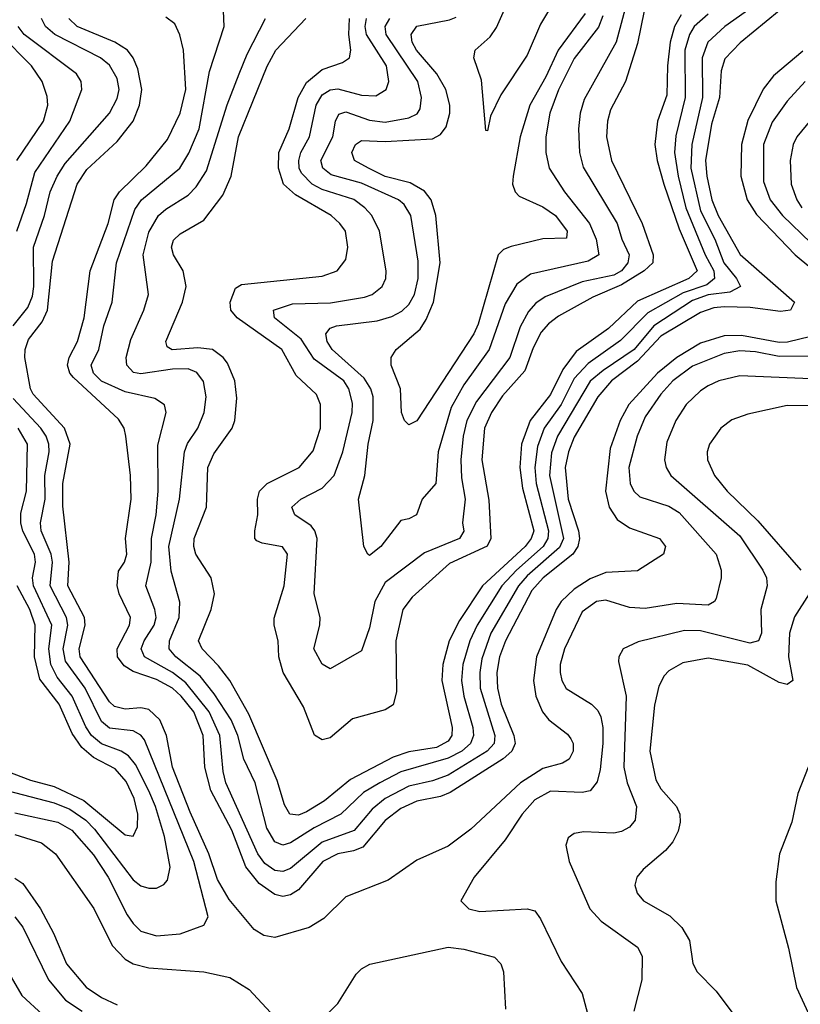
# Model space of a CAD drawing. Header units: inches. Extents: x 884549 to 1028252, y 526810 to 653624.
# Tile 967 of 1056: x 1015942 to 1017924, y 616128 to 618627. Entities that reach past the tile are written whole.
import ezdxf

# ---------------------------------------------------------------- set-up
doc = ezdxf.new("R2010")
doc.units = ezdxf.units.IN
doc.header["$MEASUREMENT"] = 0
doc.layers.add('B0611', color=7, linetype='Continuous')

msp = doc.modelspace()

# ---------------------------------------------------------------- linework, layer by layer
at = {"layer": 'B0611', "color": 5}
for points, elevation in [([(1017316.5, 618703.5), (1017263.9, 618616.1), (1017230, 618537), (1017163.3, 618436.7), (1017137.5, 618382.5), (1017130, 618345.1), (1017125.8, 618345.8), (1017114.1, 618474.1), (1017094.6, 618530), (1017098.6, 618550), (1017136.1, 618583.9), (1017152.5, 618607.5), (1017188.7, 618690)], 2380), ([(1017850, 618693.9), (1017731.8, 618610), (1017689.2, 618570), (1017674.4, 618530), (1017675, 618430), (1017648.6, 618310), (1017645.9, 618250), (1017670, 618141.6), (1017706.4, 618070), (1017729.5, 618010), (1017761.9, 617970), (1017771.4, 617950), (1017744.5, 617935.5), (1017690, 617928.8), (1017650, 617914.4), (1017551.9, 617850), (1017502.2, 617790), (1017423.2, 617736.8), (1017390.6, 617709.4), (1017307.4, 617570), (1017292.3, 617527.7), (1017287.4, 617470), (1017322.3, 617310), (1017312.7, 617287.3), (1017230, 617215.3), (1017208, 617190), (1017138.4, 617070), (1017115.4, 617004.6), (1017110, 616970), (1017111.4, 616930), (1017148.5, 616810), (1017146.8, 616790), (1017129.1, 616770), (1017030, 616709.5), (1016990, 616694.8), (1016930, 616681.4), (1016869.7, 616650.3), (1016836.9, 616623.1), (1016791.1, 616569), (1016710, 616539), (1016630, 616472.2), (1016610, 616464.9), (1016590, 616467.2), (1016564.8, 616484.8), (1016546.6, 616510), (1016465.6, 616690), (1016458.9, 616718.9), (1016450.4, 616810), (1016423.7, 616870), (1016364.1, 616944.1), (1016330.1, 616970.1), (1016259.1, 617010), (1016251, 617030), (1016258.1, 617050), (1016284.1, 617090), (1016289, 617110), (1016285.6, 617130), (1016262.2, 617190), (1016276.1, 617250), (1016277, 617310), (1016289.1, 617370), (1016294.1, 617430), (1016293.1, 617546.9), (1016314.3, 617630), (1016309.8, 617649.8), (1016285.3, 617665.3), (1016210, 617682.8), (1016150.1, 617709.9), (1016129.9, 617730), (1016123.6, 617750), (1016143.7, 617790), (1016156.1, 617850), (1016176.9, 617910), (1016187.8, 618010), (1016234.7, 618145.3), (1016251.5, 618170), (1016349.1, 618250), (1016372, 618288), (1016398.3, 618350), (1016424.5, 618495.5), (1016461.4, 618610), (1016459.5, 618650)], 2560), ([(1017488.5, 618691.5), (1017456.1, 618570), (1017375.3, 618424.7), (1017365.1, 618390), (1017360.6, 618350), (1017363.4, 618290), (1017372.8, 618252.8), (1017459, 618110), (1017470.4, 618070), (1017489, 618030), (1017485.8, 618010), (1017470, 617990), (1017450, 617978.9), (1017370, 617961.9), (1017276.4, 617923.6), (1017252.4, 617907.6), (1017233.6, 617886.4), (1017212.5, 617847.5), (1017186.6, 617770), (1017102, 617658), (1017077.6, 617610), (1017068, 617570), (1017062, 617510), (1017064.1, 617464.1), (1017073.1, 617410), (1017066.6, 617350), (1017070, 617328.7), (1017058.5, 617310), (1016970, 617273.6), (1016870, 617198.2), (1016844, 617150), (1016830, 617083.5), (1016810, 617025.1), (1016730, 616979.2), (1016710, 616991.1), (1016688.7, 617030), (1016704.3, 617090), (1016705.3, 617110), (1016689.4, 617170), (1016697.2, 617310), (1016691.6, 617330), (1016682.4, 617342.4), (1016640.9, 617370), (1016632.8, 617390), (1016655.6, 617410), (1016710, 617437.6), (1016740.7, 617470), (1016762.4, 617530), (1016786, 617630), (1016786.7, 617653.3), (1016778.1, 617690), (1016765.3, 617710), (1016690, 617765.6), (1016656.6, 617816.6), (1016589.4, 617870), (1016586.8, 617890), (1016634.5, 617905.5), (1016731.5, 617908.5), (1016817.4, 617922.6), (1016836.8, 617930), (1016862.7, 617950), (1016871.8, 617970), (1016872.3, 617990), (1016855.8, 618090), (1016836.1, 618130), (1016818.7, 618150), (1016790.7, 618170.7), (1016710, 618196.5), (1016684.3, 618210), (1016657.8, 618237.8), (1016651.9, 618250), (1016650.5, 618270), (1016655.9, 618290), (1016678.3, 618330), (1016695.2, 618410), (1016710, 618436.1), (1016730, 618449.4), (1016750, 618451.8), (1016810, 618435.8), (1016846, 618434), (1016872.1, 618450), (1016879.1, 618470), (1016873.5, 618510), (1016822.2, 618590), (1016818.9, 618610), (1016822.9, 618630)], 2460), ([(1015925.7, 617850), (1015963, 617897), (1015974.9, 617925.1), (1015978.6, 617950), (1015977.8, 618050), (1016005.8, 618130), (1016019.8, 618190), (1016037.3, 618230), (1016057.8, 618262.2), (1016170.4, 618390), (1016190, 618427.1), (1016194.5, 618450), (1016190, 618478), (1016170, 618512), (1016147.7, 618530), (1016031.2, 618590), (1016007.7, 618610), (1015997.6, 618630)], 2640), ([(1017950, 617823.2), (1017891.3, 617808.7), (1017870, 617807.9), (1017774.4, 617825.6), (1017730, 617824.4), (1017670, 617805.9), (1017610.4, 617770), (1017561.1, 617730), (1017488.4, 617650), (1017466.3, 617610), (1017441.2, 617538.8), (1017428.9, 617430), (1017438.6, 617390), (1017458.7, 617358.7), (1017490, 617337), (1017566.2, 617310), (1017581.5, 617290), (1017576.5, 617270), (1017510, 617228.1), (1017430, 617223.8), (1017390, 617207.5), (1017350, 617181.6), (1017316.8, 617150), (1017303.7, 617130), (1017253.7, 617010), (1017246.7, 616950), (1017252.3, 616910), (1017269.5, 616870), (1017285.1, 616850), (1017333.1, 616813.1), (1017341.6, 616801.6), (1017346.8, 616790), (1017346.8, 616770), (1017336.8, 616750), (1017319.8, 616740.2), (1017270, 616726.2), (1017213.5, 616690), (1017087.7, 616572.3), (1017030, 616528.8), (1016950, 616493.8), (1016877.3, 616442.7), (1016770, 616400.7), (1016714.4, 616345.6), (1016677.3, 616322.7), (1016590, 616297.1), (1016562.1, 616302.1), (1016537.4, 616317.4), (1016474, 616394), (1016444.4, 616444.4), (1016422.8, 616510), (1016375.1, 616615.1), (1016330.4, 616730), (1016315.1, 616810), (1016298.3, 616850), (1016270, 616875.7), (1016250, 616880.3), (1016210, 616876.9), (1016183.4, 616883.4), (1016170, 616895.9), (1016096, 617010), (1016093.1, 617030), (1016108.2, 617090), (1016107.1, 617110), (1016064.8, 617190), (1016068, 617250), (1016052.3, 617392.3), (1016052, 617450), (1016070.8, 617550), (1016056.1, 617590), (1015976.9, 617676.9), (1015970.2, 617690.2), (1015955.6, 617770), (1015956.4, 617790), (1015964.6, 617815.4), (1015999.5, 617860.5), (1016012.8, 617890), (1016025.4, 618014.6), (1016088.3, 618210), (1016112.7, 618247.3), (1016190, 618317.8), (1016230, 618369.6), (1016246.7, 618410), (1016252.3, 618450), (1016242.6, 618502.6), (1016230.6, 618530.6), (1016216, 618550), (1016184.2, 618570), (1016088.5, 618610), (1016067.1, 618630)], 2620), ([(1017870, 618650), (1017771.1, 618568.9), (1017732.2, 618527.8), (1017722.6, 618497.4), (1017718.3, 618430), (1017698, 618362), (1017683.2, 618270), (1017686.2, 618230), (1017699.1, 618170), (1017715.2, 618130), (1017771, 618031), (1017908.8, 617910), (1017898.5, 617890), (1017873.6, 617886.4), (1017796.3, 617896.3), (1017730, 617898.2), (1017704.5, 617895.5), (1017670, 617884.3), (1017570, 617823.7), (1017510, 617760.5), (1017444.6, 617710), (1017409.8, 617670), (1017350, 617567), (1017334.9, 617530), (1017326.4, 617490), (1017334.7, 617410), (1017360.6, 617330), (1017363.3, 617310), (1017359.3, 617290), (1017346.1, 617270), (1017271.3, 617210), (1017241.9, 617178.1), (1017175.2, 617050), (1017160.2, 617010), (1017153.5, 616970), (1017155.3, 616930), (1017164.5, 616890), (1017196.2, 616810), (1017199.8, 616790), (1017191.7, 616770), (1017169.2, 616750.8), (1017034.6, 616665.4), (1017010, 616655.5), (1016950, 616643), (1016910, 616624.9), (1016870, 616594.6), (1016813.2, 616526.8), (1016790, 616517.1), (1016750, 616509.5), (1016712, 616490), (1016650, 616418.2), (1016630, 616405.3), (1016610, 616401.5), (1016590, 616406.3), (1016550, 616434.4), (1016516.7, 616476.7), (1016480.9, 616570), (1016427.4, 616670), (1016412, 616730), (1016408.1, 616810), (1016384.2, 616870), (1016352.4, 616910), (1016329.9, 616929.9), (1016290, 616952.3), (1016230, 616972.5), (1016207.3, 616987.3), (1016191, 617010), (1016189.6, 617030.4), (1016221.5, 617090), (1016223.8, 617110), (1016194.7, 617170), (1016189.4, 617190.6), (1016193.1, 617226.9), (1016208.1, 617250), (1016214, 617270), (1016211.2, 617310), (1016225, 617410), (1016223.6, 617470), (1016212.2, 617570), (1016207.5, 617590), (1016193.2, 617613.2), (1016078.6, 617718.6), (1016069.6, 617730), (1016063.8, 617750), (1016067.8, 617770), (1016089.4, 617810.6), (1016105.7, 617870), (1016121, 617990), (1016167, 618110), (1016182.2, 618170), (1016195.4, 618190), (1016263.8, 618256.2), (1016317.3, 618322.7), (1016349.6, 618390), (1016363.9, 618450), (1016358.4, 618550), (1016348.8, 618588.8), (1016336.3, 618616.3), (1016313.7, 618633.7)], 2580), ([(1017690, 618641.1), (1017653.9, 618610), (1017642.4, 618590), (1017630.2, 618549.8), (1017631.4, 618430), (1017607.7, 618332.3), (1017604.4, 618290), (1017613.2, 618230), (1017632.7, 618150), (1017681.9, 618030), (1017704.1, 617990), (1017705.9, 617970), (1017686.2, 617953.8), (1017626.6, 617933.4), (1017536.7, 617883.3), (1017467.3, 617812.7), (1017385.2, 617754.8), (1017350, 617716), (1017317, 617650), (1017273.7, 617590), (1017256.3, 617543.7), (1017250, 617490), (1017253.3, 617450), (1017284.9, 617330), (1017283.1, 617310), (1017270.9, 617290), (1017203.2, 617230), (1017166, 617190), (1017103.4, 617090), (1017084.8, 617050), (1017067.1, 616990), (1017063.6, 616950), (1017069.3, 616910), (1017092.7, 616830), (1017094.1, 616810), (1017086.5, 616790), (1017064.9, 616770), (1017030, 616752.6), (1016910, 616717.6), (1016856.3, 616690), (1016814.9, 616665.1), (1016757.1, 616610), (1016690, 616576), (1016630, 616537.6), (1016610, 616531.6), (1016590, 616540.4), (1016570, 616574.6), (1016539.8, 616690), (1016511.7, 616750), (1016496.2, 616810), (1016479.3, 616850), (1016436.2, 616916.2), (1016400.5, 616960.5), (1016338.9, 617010), (1016322.1, 617030), (1016323, 617050), (1016347, 617110), (1016348.9, 617148.9), (1016326.9, 617226.9), (1016320.7, 617290), (1016347.9, 617410), (1016360.3, 617530), (1016368.6, 617551.4), (1016394.5, 617590), (1016410.7, 617630), (1016415.5, 617670), (1016408.9, 617708.9), (1016391.7, 617731.7), (1016370, 617740.6), (1016330, 617740.1), (1016250, 617727.9), (1016231.5, 617731.5), (1016214.2, 617750), (1016212.5, 617770), (1016224.7, 617815.3), (1016257.7, 617890), (1016269, 617930), (1016256.2, 618030), (1016270, 618088.1), (1016295, 618130), (1016313.5, 618146.5), (1016370, 618181.7), (1016390, 618202.5), (1016416.6, 618243.4), (1016469.3, 618410.7), (1016499.6, 618490), (1016520, 618540), (1016566.3, 618630)], 2540), ([(1017620.8, 618639.2), (1017604.5, 618610), (1017593.2, 618570), (1017586.3, 618510), (1017584.6, 618435.4), (1017561.1, 618370), (1017554.5, 618310), (1017560.2, 618270), (1017576.8, 618210), (1017616.5, 618096.5), (1017662.2, 617990), (1017640.6, 617970), (1017510, 617912.9), (1017436.6, 617843.5), (1017355.1, 617784.9), (1017321.2, 617738.8), (1017290, 617675.9), (1017237.8, 617610), (1017216.1, 617550), (1017211.6, 617490), (1017218.2, 617438.2), (1017246.9, 617330), (1017240.9, 617310), (1017225.2, 617290), (1017117.2, 617190), (1017058.3, 617101.7), (1017032.3, 617050), (1017016.3, 616990), (1017013.5, 616950), (1017040.4, 616830), (1017039.4, 616810), (1017030, 616796), (1017000.2, 616779.8), (1016930, 616768.8), (1016890, 616755.4), (1016781.9, 616698.1), (1016715.8, 616644.2), (1016670, 616616), (1016650, 616607.4), (1016627.8, 616610), (1016614.4, 616634.4), (1016595.5, 616695.5), (1016524, 616864), (1016475.6, 616950), (1016447.1, 616987.1), (1016405.5, 617030), (1016396, 617050), (1016428.3, 617130), (1016437.2, 617170), (1016428, 617210), (1016389.5, 617270), (1016384, 617290), (1016385.3, 617310), (1016416.8, 617390), (1016419.9, 617490), (1016435.3, 617524.7), (1016481.8, 617590), (1016488.5, 617610), (1016493.2, 617666.8), (1016488.7, 617710), (1016470, 617755.3), (1016459, 617770), (1016431.7, 617790), (1016394.4, 617794.4), (1016329.1, 617789.1), (1016316.6, 617796.6), (1016313.1, 617810), (1016355.3, 617910), (1016364.9, 617950), (1016357.2, 617990), (1016333.1, 618030), (1016327.7, 618050), (1016332.8, 618067.2), (1016350, 618083.9), (1016410, 618118.4), (1016458.1, 618181.9), (1016478.9, 618230), (1016498, 618330), (1016570.6, 618509.4), (1016592.9, 618550), (1016668.9, 618630)], 2520), ([(1017527.3, 618650), (1017510, 618567.1), (1017479.6, 618470), (1017441.8, 618398.2), (1017434.6, 618370), (1017432.1, 618330), (1017444.4, 618270), (1017521.9, 618110), (1017550.1, 618030), (1017549.3, 618010), (1017527.7, 617990), (1017470, 617954.1), (1017397.4, 617922.6), (1017310, 617874.6), (1017284.6, 617855.4), (1017266.1, 617833.9), (1017245.5, 617794.5), (1017224.5, 617735.5), (1017168, 617672), (1017139.5, 617630), (1017122.5, 617590), (1017114.9, 617510), (1017132.8, 617407.2), (1017137.8, 617310), (1017128.9, 617291.1), (1017033.5, 617246.5), (1016938.7, 617161.3), (1016915.2, 617130), (1016897.4, 617050), (1016898.8, 616921.2), (1016890, 616887.6), (1016870, 616875.4), (1016787.4, 616852.6), (1016730, 616803.7), (1016710, 616798.9), (1016690.7, 616810.7), (1016663, 616883), (1016610.8, 616970), (1016599.7, 617010), (1016598.6, 617050), (1016588, 617090), (1016588.2, 617108.2), (1016613.9, 617190), (1016622.1, 617270), (1016609, 617289), (1016558.1, 617298.1), (1016544.5, 617304.5), (1016539.3, 617310), (1016538.9, 617330), (1016546.9, 617370), (1016546.2, 617410), (1016551.2, 617430), (1016570.5, 617449.5), (1016651.9, 617490), (1016687.2, 617532.8), (1016705.6, 617590), (1016705.9, 617650), (1016695.7, 617675.7), (1016644.1, 617724.1), (1016607.8, 617790), (1016494.6, 617870), (1016478.5, 617890), (1016477, 617910), (1016490, 617945.8), (1016505.1, 617954.9), (1016710, 617976.1), (1016748.5, 617990), (1016770, 618018.4), (1016775.6, 618050), (1016768.9, 618090), (1016755.2, 618110), (1016733.3, 618130), (1016642.1, 618182.2), (1016611.7, 618210), (1016599.3, 618250), (1016600.5, 618290), (1016626.6, 618350), (1016649.2, 618430), (1016670, 618468), (1016710, 618501.1), (1016761.7, 618518.3), (1016779.1, 618530), (1016782.7, 618550), (1016777.5, 618590), (1016779.7, 618630)], 2480), ([(1017422.8, 618637.2), (1017411.7, 618608.2), (1017350, 618528.7), (1017310, 618449.1), (1017288.3, 618390), (1017278, 618330), (1017277.6, 618290), (1017286.2, 618250), (1017325.4, 618190), (1017388.5, 618110), (1017405.3, 618070), (1017412.1, 618030), (1017385.4, 618014.6), (1017238.8, 617981.2), (1017203.9, 617956.1), (1017174.4, 617905.6), (1017134.1, 617790), (1017070, 617700.1), (1017037.4, 617642.6), (1017004.3, 617530), (1016998.9, 617450), (1016963.9, 617410), (1016949.4, 617370.6), (1016930, 617359.8), (1016910, 617356.2), (1016859.3, 617290), (1016830, 617266.9), (1016826, 617270), (1016815.6, 617290), (1016801.9, 617410), (1016818.5, 617470), (1016827.2, 617550), (1016839.5, 617610), (1016839.5, 617670), (1016833.8, 617690), (1016817, 617717), (1016735.2, 617790), (1016722.6, 617810), (1016719, 617830), (1016730, 617844.1), (1016746.3, 617850), (1016850, 617862.9), (1016886.5, 617873.5), (1016912.6, 617887.4), (1016930, 617904), (1016944.5, 617930), (1016953.5, 617970), (1016953.9, 618013.9), (1016934.7, 618130), (1016917.8, 618157.8), (1016904.1, 618170), (1016810, 618211.9), (1016733.1, 618233.1), (1016711.5, 618250), (1016706.6, 618270), (1016737.2, 618330), (1016744, 618370), (1016752.4, 618387.6), (1016770, 618393.5), (1016830, 618372.5), (1016870, 618366.8), (1016930, 618378), (1016951.5, 618388.5), (1016958.9, 618401.1), (1016962.3, 618430), (1016952.8, 618470), (1016872.9, 618590), (1016869.6, 618610), (1016881.8, 618630)], 2440), ([(1017377.4, 618642.6), (1017308.8, 618550), (1017277.7, 618482.3), (1017236.9, 618410), (1017212.9, 618330), (1017194.8, 618230), (1017193.3, 618210), (1017199.6, 618190), (1017210, 618178.9), (1017270, 618152), (1017302, 618130), (1017332.3, 618090), (1017330, 618072.7), (1017270, 618070.8), (1017190, 618051.3), (1017170, 618043.4), (1017156.6, 618030), (1017105.9, 617854.1), (1017095, 617830), (1016950, 617608.8), (1016930, 617599.1), (1016919.1, 617610), (1016911.6, 617630), (1016908.7, 617690), (1016885.3, 617750), (1016885.6, 617770), (1016897.8, 617790), (1016958.4, 617841.6), (1016974.2, 617865.8), (1016992.6, 617910), (1017009.2, 618010), (1016998.4, 618130), (1016987.1, 618170), (1016970, 618191.9), (1016933.1, 618213.1), (1016870, 618229.5), (1016827.4, 618250), (1016792.4, 618270), (1016785.8, 618290), (1016794.4, 618310), (1016810, 618320.5), (1016870, 618318.3), (1016990, 618324.6), (1017010, 618335.7), (1017025.1, 618354.9), (1017034.4, 618390), (1017034, 618410), (1017024, 618450), (1017001, 618490), (1016949.2, 618550), (1016938.8, 618570), (1016935.6, 618590), (1016950, 618610.4), (1017033.2, 618626.8), (1017050, 618633.4)], 2420), ([(1015935, 618090), (1015959.8, 618160.2), (1015980.6, 618239.4), (1016069.8, 618369.8), (1016099.9, 618450), (1016098.8, 618470), (1016086.3, 618490), (1015953.8, 618590), (1015938.6, 618610)], 2660), ([(1015935.2, 618270), (1016003.2, 618370), (1016014.1, 618410), (1016012.4, 618432.4), (1015999.3, 618470), (1015972.8, 618510), (1015893.6, 618590)], 2680), ([(1017930, 618547.7), (1017855.7, 618484.3), (1017829.4, 618450.6), (1017790, 618371.7), (1017774.7, 618310), (1017772.9, 618230), (1017788.3, 618170), (1017812.4, 618132.4), (1017910.2, 618030.2), (1017950, 617997.3)], 2620), ([(1017936.2, 618470), (1017890, 618420.2), (1017852.5, 618367.5), (1017830.4, 618310), (1017830, 618216.3), (1017846.8, 618170), (1017878.7, 618130), (1017950, 618060.9)], 2640), ([(1017950, 618373.1), (1017915.1, 618330), (1017905.5, 618310), (1017897.6, 618270), (1017900.8, 618210), (1017915.1, 618170), (1017927.4, 618150)], 2660), ([(1017970, 617773.2), (1017870, 617772.3), (1017810, 617784.1), (1017770, 617786.7), (1017730, 617779.7), (1017650, 617747.3), (1017600.4, 617710), (1017570, 617676.6), (1017530, 617619.1), (1017509.8, 617570.2), (1017488.7, 617490), (1017492.1, 617450), (1017501.5, 617430), (1017516, 617416), (1017590, 617392.1), (1017615.9, 617375.9), (1017710, 617270.2), (1017722.9, 617230), (1017722.6, 617210), (1017710, 617157.6), (1017705.5, 617150), (1017690, 617141.2), (1017610, 617145.2), (1017530, 617132.5), (1017490, 617135.4), (1017430, 617153.9), (1017406.5, 617150), (1017370, 617124.1), (1017324.7, 617030), (1017313.7, 616990), (1017314, 616970), (1017318, 616950), (1017329.3, 616929.3), (1017393.8, 616890), (1017410, 616873.9), (1017417.1, 616857.1), (1017422.7, 616830), (1017422.3, 616790), (1017415.9, 616724.1), (1017408, 616692), (1017390, 616669.9), (1017370, 616665.4), (1017290, 616668.5), (1017250, 616646.6), (1017217.3, 616610), (1017174.6, 616545.4), (1017096, 616450), (1017062.4, 616390), (1017082, 616370), (1017110, 616363), (1017230, 616370.2), (1017250, 616364.9), (1017264.4, 616344.4), (1017316.3, 616236.3), (1017370, 616154.9), (1017392.8, 616070)], 2640), ([(1017970, 617714.8), (1017770, 617723.1), (1017716.5, 617710), (1017690, 617697.9), (1017670, 617685.3), (1017633.8, 617650), (1017607.4, 617610), (1017585.1, 617554.9), (1017579.1, 617510), (1017583.3, 617490), (1017595, 617470), (1017770, 617316.5), (1017828.6, 617230), (1017838.1, 617210), (1017839.2, 617190), (1017823.3, 617130), (1017825.2, 617070), (1017817.4, 617050), (1017795.2, 617044.8), (1017670, 617075.5), (1017630, 617076.8), (1017512.3, 617047.7), (1017474, 617030), (1017462.6, 617010), (1017462.3, 616997.7), (1017481.4, 616910), (1017475.6, 616730), (1017484.3, 616690), (1017507.5, 616630), (1017504.7, 616595.3), (1017490, 616577.4), (1017470, 616566.5), (1017450, 616562.5), (1017374.1, 616565.9), (1017350, 616561), (1017334.7, 616550), (1017328.6, 616531.4), (1017337.1, 616490), (1017389.4, 616370), (1017418.5, 616338.5), (1017510, 616272.6), (1017522.6, 616250), (1017521.3, 616190), (1017500.8, 616110)], 2660), ([(1015930, 616613.7), (1016038.8, 616590), (1016074.5, 616570), (1016130, 616507.4), (1016167, 616450), (1016215.1, 616355.1), (1016230, 616332.4), (1016250, 616313.4), (1016290, 616301.2), (1016350, 616306.5), (1016410, 616328.5), (1016420.5, 616350), (1016384.5, 616490), (1016259.4, 616799.4), (1016250, 616811.2), (1016230, 616821.7), (1016170, 616828.9), (1016150, 616845.4), (1016108.2, 616930), (1016058.6, 616998.6), (1016052.5, 617030), (1016064.6, 617090), (1016060.8, 617110), (1016019.6, 617190), (1016025.5, 617250), (1016022.4, 617270), (1015997, 617330), (1015994.9, 617350), (1016007, 617410), (1016006.3, 617470), (1016016.9, 617530), (1016016.3, 617550), (1016009.7, 617570), (1015995.8, 617590), (1015925.5, 617665.5)], 2640), ([(1017953.2, 617646.8), (1017890, 617647.4), (1017790, 617625.6), (1017750, 617611.2), (1017721.8, 617590), (1017693.1, 617550), (1017687.6, 617530), (1017688.3, 617510), (1017706.2, 617470), (1017738.2, 617430), (1017815.4, 617355.4), (1017924.5, 617230)], 2680), ([(1015910, 616670.1), (1016030, 616639.5), (1016070, 616622.7), (1016110, 616595.5), (1016132.3, 616572.3), (1016230, 616443.6), (1016250, 616428.7), (1016270, 616422.1), (1016290, 616422.5), (1016308.4, 616431.6), (1016317.2, 616442.8), (1016324.3, 616475.7), (1016310, 616553.5), (1016286.8, 616630), (1016270, 616669.4), (1016236, 616736), (1016218.3, 616758.3), (1016199.9, 616770), (1016150, 616788.6), (1016124.6, 616810), (1016110, 616832.1), (1016075.8, 616910), (1016037.8, 616957.8), (1016021.4, 616990), (1016016.3, 617030), (1016023.7, 617090), (1015977.5, 617190), (1015975.2, 617210), (1015982.9, 617250), (1015980.3, 617270), (1015950, 617328.5), (1015945.4, 617350), (1015945.2, 617374.8), (1015959.3, 617430), (1015962.2, 617550), (1015938.2, 617590)], 2660), ([(1015910, 616719.6), (1015970, 616696.6), (1016030, 616680.7), (1016105, 616645), (1016210, 616558), (1016230, 616554.4), (1016241.5, 616578.5), (1016242.4, 616610), (1016233, 616650), (1016212.9, 616692.9), (1016185, 616725.1), (1016130, 616754.2), (1016099.8, 616779.8), (1016075.4, 616815.4), (1016043, 616890), (1015993.2, 616953.2), (1015980, 617010), (1015981.7, 617090), (1015968.4, 617130), (1015935.6, 617190)], 2680), ([(1017946.2, 617170), (1017908.8, 617111.2), (1017896.3, 617070), (1017893.9, 617010), (1017905, 616950), (1017890, 616939.3), (1017870, 616944.9), (1017790, 616988.6), (1017690, 617006.5), (1017625.4, 616994.6), (1017590, 616974.5), (1017578.1, 616961.9), (1017564.8, 616935.2), (1017553.2, 616886.8), (1017541.5, 616770), (1017557.1, 616697.1), (1017570, 616674.7), (1017609.1, 616630), (1017617.5, 616610), (1017618.5, 616590), (1017613.2, 616566.8), (1017599.8, 616540.2), (1017581.7, 616518.3), (1017525, 616470), (1017508.4, 616450), (1017503.8, 616430), (1017509.4, 616410), (1017525.6, 616390), (1017592.5, 616352.5), (1017623, 616323), (1017642.3, 616290), (1017651, 616231), (1017661.5, 616210), (1017710, 616161.3), (1017750, 616108)], 2680), ([(1017943.5, 616730), (1017916.9, 616663.1), (1017902.4, 616590), (1017870.5, 616509.5), (1017861.4, 616438.6), (1017861.2, 616390), (1017893.8, 616270), (1017913.7, 616170), (1018006.3, 615970)], 2720), ([(1015930, 616559.1), (1015997.5, 616537.5), (1016033, 616510), (1016130.9, 616370.9), (1016176.9, 616276.9), (1016210, 616242.2), (1016230.3, 616230.3), (1016270, 616220.2), (1016410.1, 616210.1), (1016475.8, 616195.8), (1016525.2, 616165.2), (1016590, 616095.2)], 2620), ([(1015930, 616448.2), (1015950, 616434.3), (1015995.1, 616370), (1016028.1, 616308.1), (1016061.4, 616230), (1016111.4, 616171.4), (1016150, 616144.6), (1016190, 616126.1)], 2580), ([(1015930, 616350.1), (1015950, 616323.5), (1016015.2, 616190), (1016058.5, 616138.5), (1016101.4, 616110)], 2560), ([(1016710, 616090.2), (1016749.9, 616130), (1016796, 616204), (1016810, 616218), (1016830.8, 616229.2), (1017030, 616272.4), (1017070, 616267.4), (1017147.5, 616247.5), (1017163.5, 616230), (1017170.1, 616210.1), (1017175.4, 616115.4)], 2620), ([(1015890, 616247.6), (1015947.5, 616150), (1016001.2, 616101.2)], 2540)]:
    msp.add_lwpolyline(points, dxfattribs=dict(at, elevation=elevation))

doc.saveas('drawing.dxf')
